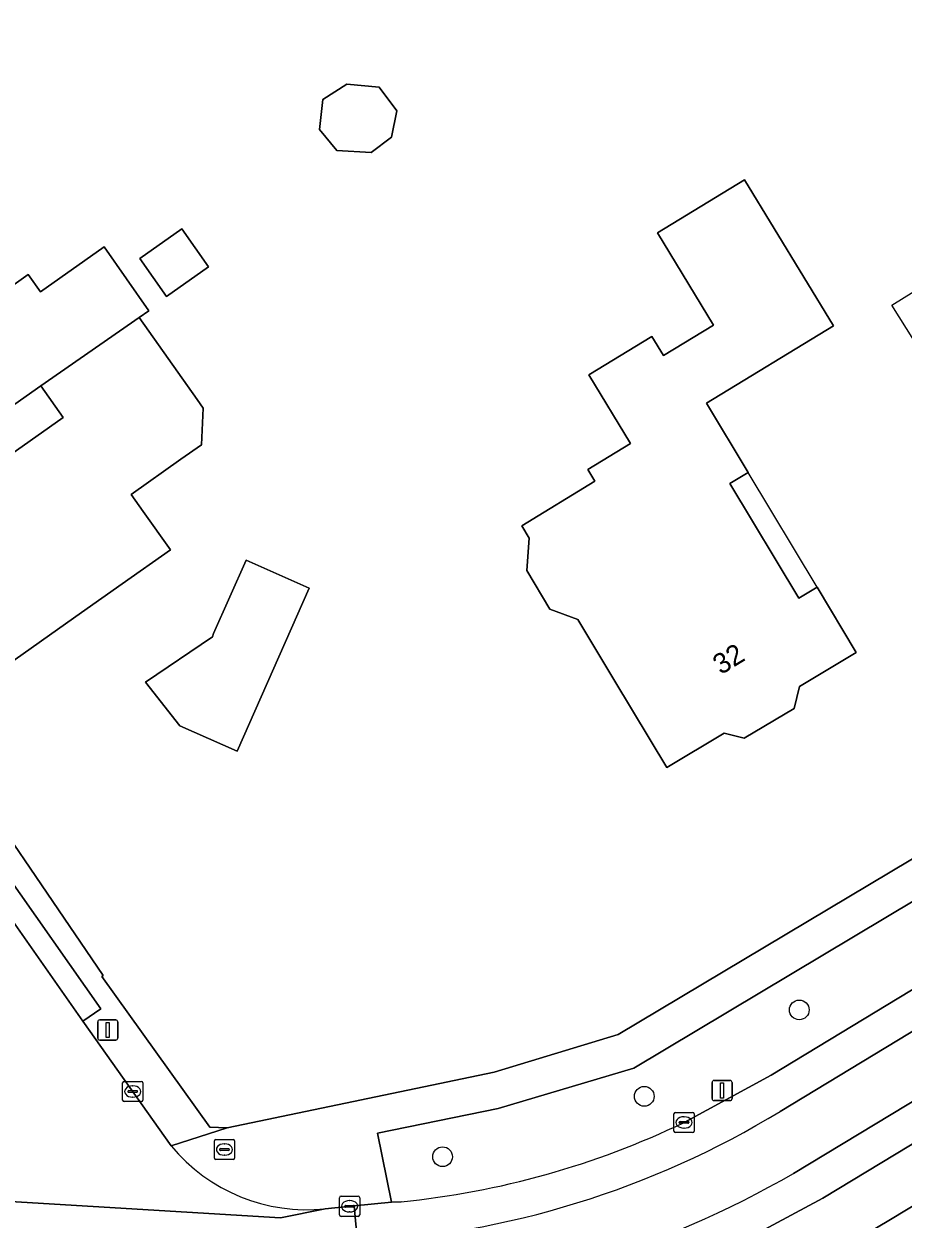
# Model space of a CAD drawing. Extents: x 161772 to 163126, y 383092 to 383917.
# Drawn here: x 162554.5 to 162598, y 383650.3 to 383709.5 of the extents above; entities that cross this region are included whole.
import ezdxf

# ---------------------------------------------------------------- set-up
doc = ezdxf.new("R2010")
doc.units = 0
for name, color, linetype in [('IMGEO_Boom', 7, 'Continuous'), ('IMGEO_Brandkraan', 7, 'Continuous'), ('IMGEO_Erf', 7, 'Continuous'), ('IMGEO_Groenvoorziening', 7, 'Continuous'), ('IMGEO_Kolk', 7, 'Continuous'), ('IMGEO_Lichtmast', 7, 'Continuous'), ('IMGEO_Pand', 7, 'Continuous'), ('IMGEO_Pand_nummerreeks', 7, 'Continuous'), ('IMGEO_Pand_overbouw', 7, 'Continuous'), ('IMGEO_Pand_vergunning_verleend', 7, 'Continuous'), ('IMGEO_Rijbaan_lokaal_gesloten', 7, 'Continuous'), ('IMGEO_Rijbaan_lokaal_open', 7, 'Continuous'), ('IMGEO_Voetpad_open', 7, 'Continuous')]:
    doc.layers.add(name, color=color, linetype=linetype)

msp = doc.modelspace()

# ---------------------------------------------------------------- linework, layer by layer
at = {"layer": 'IMGEO_Boom'}
for centre in [(162592.874, 383660.669), (162585.194, 383656.387), (162575.2, 383653.395)]:
    msp.add_circle(centre, 0.489, dxfattribs=at)
at = {"layer": 'IMGEO_Brandkraan'}
for p, q in [((162563.894, 383653.327), (162563.894, 383654.179)), ((162563.969, 383654.253), (162564.821, 383654.253)), ((162564.895, 383654.179), (162564.895, 383653.327)), ((162564.153, 383653.747), (162564.153, 383653.759)), ((162564.591, 383653.71), (162564.193, 383653.71)), ((162564.196, 383653.796), (162564.594, 383653.796)), ((162564.382, 383654.033), (162564.407, 383654.033)), ((162564.637, 383653.759), (162564.637, 383653.747)), ((162564.821, 383653.253), (162563.969, 383653.253)), ((162564.405, 383653.473), (162564.38, 383653.473))]:
    msp.add_line(p, q, dxfattribs=at)
for points in [[(162563.894, 383653.327), (162563.894, 383654.179)], [(162563.969, 383654.253), (162564.821, 383654.253)], [(162564.895, 383654.179), (162564.895, 383653.327)], [(162564.821, 383653.253), (162563.969, 383653.253)]]:
    msp.add_lwpolyline(points, dxfattribs=at)
for centre, radius, start, end in [((162563.971, 383654.177), 0.0765, 91.55205, 178.44795), ((162563.971, 383654.177), 0.0765, 91.55205, 178.44795), ((162564.819, 383654.177), 0.0765, 1.55205, 88.44795), ((162564.819, 383654.177), 0.0765, 1.55205, 88.44795), ((162564.193, 383653.756), 0.0403, 85.87752, 175.75265), ((162564.19, 383653.746), 0.0366, 178.93798, 274.71019), ((162564.594, 383653.753), 0.043, 264.86636, 352.45326), ((162564.598, 383653.758), 0.0386, 1.73085, 96.63898), ((162563.971, 383653.329), 0.0765, 181.55205, 268.44795), ((162563.971, 383653.329), 0.0765, 181.55205, 268.44795), ((162564.819, 383653.329), 0.0765, 271.55205, 358.44795), ((162564.819, 383653.329), 0.0765, 271.55205, 358.44795)]:
    msp.add_arc(centre, radius, start, end, dxfattribs=at)
for centre, major_axis, ratio, start_param, end_param in [((162564.381, 383653.753), (-0.387, 0.002), 0.722429, 4.712389, 7.853982), ((162564.406, 383653.753), (-0.39, 0.002), 0.717154, 1.570796, 4.712389)]:
    msp.add_ellipse(centre, major_axis=major_axis, ratio=ratio, start_param=start_param, end_param=end_param, dxfattribs=at)
at = {"layer": 'IMGEO_Erf'}
for points in [[(162606.528, 383722.641), (162604.39, 383725.757), (162588.057, 383750), (162584.884, 383754.709), (162582.726, 383757.965), (162559.42, 383792.65), (162535.075, 383776.906), (162531.388, 383774.129), (162505.334, 383750), (162501.671, 383746.608), (162501.572, 383743.869), (162542.289, 383686.012), (162558.377, 383662.372), (162558.317, 383662.324), (162563.678, 383654.867), (162564.526, 383654.823), (162577.76, 383657.588), (162583.906, 383659.444), (162630.629, 383687.342)], [(162569.27, 383705.762), (162570.455, 383706.523), (162572.063, 383706.374), (162572.932, 383705.207), (162572.678, 383703.894), (162571.662, 383703.132), (162569.969, 383703.239), (162569.101, 383704.278)], [(162585.574, 383694.024), (162586.149, 383693.079), (162588.626, 383694.586), (162585.841, 383699.164), (162590.161, 383701.792), (162594.564, 383694.554), (162588.281, 383690.73), (162590.343, 383687.296), (162589.432, 383686.749), (162592.849, 383681.059), (162593.76, 383681.606), (162595.698, 383678.378), (162592.889, 383676.691), (162592.618, 383675.604), (162590.147, 383674.121), (162589.148, 383674.371), (162586.313, 383672.669), (162583.739, 383676.956), (162581.91, 383680.003), (162580.516, 383680.526), (162579.372, 383682.43), (162579.487, 383684.038), (162579.123, 383684.645), (162582.745, 383686.851), (162582.39, 383687.434), (162584.509, 383688.723), (162582.443, 383692.119)], [(162562.281, 383699.36), (162563.606, 383697.481), (162561.524, 383696.012), (162560.199, 383697.892)], [(162563.856, 383679.313), (162565.465, 383682.942), (162568.594, 383681.555), (162565.017, 383673.489), (162562.183, 383674.746), (162560.49, 383676.898), (162563.799, 383679.145)]]:
    msp.add_lwpolyline(points, close=True, dxfattribs=at)
for points in [[(162553.258, 383696.101), (162554.674, 383697.1), (162555.278, 383696.243), (162558.427, 383698.463), (162560.655, 383695.303), (162560.176, 383694.97), (162563.044, 383690.902), (162563.345, 383690.475), (162563.251, 383688.659), (162562.234, 383687.942), (162559.767, 383686.203), (162560.369, 383685.349), (162561.72, 383683.454), (162559.332, 383681.771), (162557.31, 383680.346), (162553.223, 383677.465)], [(162552.436, 383687.22), (162556.398, 383690.013), (162555.298, 383691.573), (162554.002, 383690.67)]]:
    msp.add_lwpolyline(points, dxfattribs=at)
at = {"layer": 'IMGEO_Groenvoorziening'}
for points in [[(162591.756, 383647.099), (162594.869, 383648.777), (162597.397, 383650.291), (162640.089, 383676.091), (162638.723, 383678.36), (162594.038, 383651.336), (162590.017, 383649.178)], [(162587.165, 383655.094), (162591.474, 383657.434), (162605.308, 383665.811), (162604.608, 383666.974), (162603.4, 383668.982), (162584.669, 383657.779), (162577.948, 383655.792), (162571.984, 383654.563), (162572.675, 383651.144), (162573.155, 383651.166)]]:
    msp.add_lwpolyline(points, dxfattribs=at)
msp.add_arc((162569.042, 383692.785), 41.822, 275.64405, 295.67988, dxfattribs=at)
at = {"layer": 'IMGEO_Kolk'}
for p, q in [((162559.424, 383657.125), (162560.276, 383657.125)), ((162559.349, 383656.199), (162559.349, 383657.051)), ((162559.608, 383656.619), (162559.608, 383656.631)), ((162560.046, 383656.582), (162559.648, 383656.582)), ((162559.651, 383656.668), (162560.049, 383656.668)), ((162559.837, 383656.905), (162559.862, 383656.905)), ((162560.092, 383656.631), (162560.092, 383656.619)), ((162560.35, 383657.051), (162560.35, 383656.199)), ((162560.276, 383656.125), (162559.424, 383656.125)), ((162559.86, 383656.345), (162559.835, 383656.345)), ((162586.664, 383654.668), (162586.664, 383655.52)), ((162586.739, 383655.594), (162587.591, 383655.594)), ((162587.152, 383655.374), (162587.177, 383655.374)), ((162587.665, 383655.52), (162587.665, 383654.668)), ((162586.923, 383655.088), (162586.923, 383655.1)), ((162587.361, 383655.051), (162586.963, 383655.051)), ((162586.966, 383655.137), (162587.364, 383655.137)), ((162587.175, 383654.814), (162587.15, 383654.814)), ((162587.407, 383655.1), (162587.407, 383655.088)), ((162587.591, 383654.594), (162586.739, 383654.594)), ((162570.095, 383650.515), (162570.095, 383651.367)), ((162570.17, 383651.441), (162571.022, 383651.441)), ((162570.583, 383651.221), (162570.608, 383651.221)), ((162571.096, 383651.367), (162571.096, 383650.515)), ((162570.354, 383650.935), (162570.354, 383650.947)), ((162570.792, 383650.898), (162570.394, 383650.898)), ((162570.397, 383650.984), (162570.795, 383650.984)), ((162570.606, 383650.661), (162570.581, 383650.661)), ((162570.838, 383650.947), (162570.838, 383650.935)), ((162571.022, 383650.441), (162570.17, 383650.441))]:
    msp.add_line(p, q, dxfattribs=at)
for points in [[(162559.424, 383657.125), (162560.276, 383657.125)], [(162559.349, 383656.199), (162559.349, 383657.051)], [(162560.35, 383657.051), (162560.35, 383656.199)], [(162560.276, 383656.125), (162559.424, 383656.125)], [(162586.664, 383654.668), (162586.664, 383655.52)], [(162586.739, 383655.594), (162587.591, 383655.594)], [(162587.665, 383655.52), (162587.665, 383654.668)], [(162587.591, 383654.594), (162586.739, 383654.594)], [(162570.095, 383650.515), (162570.095, 383651.367)], [(162570.17, 383651.441), (162571.022, 383651.441)], [(162571.096, 383651.367), (162571.096, 383650.515)], [(162571.022, 383650.441), (162570.17, 383650.441)]]:
    msp.add_lwpolyline(points, dxfattribs=at)
for centre, radius, start, end in [((162559.426, 383657.049), 0.0765, 91.55205, 178.44795), ((162559.426, 383657.049), 0.0765, 91.55205, 178.44795), ((162560.274, 383657.049), 0.0765, 1.55205, 88.44795), ((162560.274, 383657.049), 0.0765, 1.55205, 88.44795), ((162559.648, 383656.628), 0.0403, 85.87752, 175.75265), ((162559.645, 383656.618), 0.0366, 178.93798, 274.71019), ((162560.049, 383656.625), 0.043, 264.86636, 352.45326), ((162560.053, 383656.63), 0.0386, 1.73085, 96.63898), ((162559.426, 383656.201), 0.0765, 181.55205, 268.44795), ((162559.426, 383656.201), 0.0765, 181.55205, 268.44795), ((162560.274, 383656.201), 0.0765, 271.55205, 358.44795), ((162560.274, 383656.201), 0.0765, 271.55205, 358.44795), ((162586.741, 383655.518), 0.0765, 91.55205, 178.44795), ((162586.741, 383655.518), 0.0765, 91.55205, 178.44795), ((162587.589, 383655.518), 0.0765, 1.55205, 88.44795), ((162587.589, 383655.518), 0.0765, 1.55205, 88.44795), ((162586.963, 383655.097), 0.0403, 85.87752, 175.75265), ((162586.96, 383655.087), 0.0366, 178.93798, 274.71019), ((162587.364, 383655.094), 0.043, 264.86636, 352.45326), ((162587.368, 383655.099), 0.0386, 1.73085, 96.63898), ((162586.741, 383654.67), 0.0765, 181.55205, 268.44795), ((162586.741, 383654.67), 0.0765, 181.55205, 268.44795), ((162587.589, 383654.67), 0.0765, 271.55205, 358.44795), ((162587.589, 383654.67), 0.0765, 271.55205, 358.44795), ((162570.172, 383651.365), 0.0765, 91.55205, 178.44795), ((162570.172, 383651.365), 0.0765, 91.55205, 178.44795), ((162571.02, 383651.365), 0.0765, 1.55205, 88.44795), ((162571.02, 383651.365), 0.0765, 1.55205, 88.44795), ((162570.394, 383650.944), 0.0403, 85.87752, 175.75265), ((162570.391, 383650.934), 0.0366, 178.93798, 274.71019), ((162570.795, 383650.941), 0.043, 264.86636, 352.45326), ((162570.799, 383650.946), 0.0386, 1.73085, 96.63898), ((162570.172, 383650.517), 0.0765, 181.55205, 268.44795), ((162570.172, 383650.517), 0.0765, 181.55205, 268.44795), ((162571.02, 383650.517), 0.0765, 271.55205, 358.44795), ((162571.02, 383650.517), 0.0765, 271.55205, 358.44795)]:
    msp.add_arc(centre, radius, start, end, dxfattribs=at)
for centre, major_axis, ratio, start_param, end_param in [((162559.836, 383656.625), (-0.387, 0.002), 0.722429, 4.712389, 7.853982), ((162559.861, 383656.625), (-0.39, 0.002), 0.717154, 1.570796, 4.712389), ((162587.151, 383655.094), (-0.387, 0.002), 0.722429, 4.712389, 7.853982), ((162587.176, 383655.094), (-0.39, 0.002), 0.717154, 1.570796, 4.712389), ((162570.582, 383650.941), (-0.387, 0.002), 0.722429, 4.712389, 7.853982), ((162570.607, 383650.941), (-0.39, 0.002), 0.717154, 1.570796, 4.712389)]:
    msp.add_ellipse(centre, major_axis=major_axis, ratio=ratio, start_param=start_param, end_param=end_param, dxfattribs=at)
at = {"layer": 'IMGEO_Lichtmast'}
for p, q in [((162558.115, 383659.272), (162558.115, 383660.072)), ((162558.115, 383660.072), (162558.115, 383659.272)), ((162558.215, 383660.172), (162559.005, 383660.172)), ((162559.005, 383660.172), (162558.215, 383660.172)), ((162559.105, 383660.072), (162559.105, 383659.272)), ((162559.105, 383659.272), (162559.105, 383660.072)), ((162559.005, 383659.172), (162558.215, 383659.172)), ((162558.215, 383659.172), (162559.005, 383659.172)), ((162588.653, 383657.173), (162589.443, 383657.173)), ((162589.443, 383657.173), (162588.653, 383657.173)), ((162588.553, 383656.273), (162588.553, 383657.073)), ((162588.553, 383657.073), (162588.553, 383656.273)), ((162589.543, 383657.073), (162589.543, 383656.273)), ((162589.543, 383656.273), (162589.543, 383657.073)), ((162589.443, 383656.173), (162588.653, 383656.173)), ((162588.653, 383656.173), (162589.443, 383656.173))]:
    msp.add_line(p, q, dxfattribs=at)
for points in [[(162558.535, 383660.047), (162558.685, 383660.047), (162558.685, 383659.297), (162558.535, 383659.297), (162558.535, 383660.047)], [(162588.973, 383657.048), (162589.123, 383657.048), (162589.123, 383656.298), (162588.973, 383656.298), (162588.973, 383657.048)]]:
    msp.add_lwpolyline(points, dxfattribs=at)
for centre, start, end in [((162558.215, 383660.072), 90, 180), ((162558.215, 383660.072), 90, 180), ((162559.005, 383660.072), 0, 90), ((162559.005, 383660.072), 360, 90), ((162558.215, 383659.272), 180, 270), ((162558.215, 383659.272), 180, 270), ((162559.005, 383659.272), 270, 0), ((162559.005, 383659.272), 270, 0), ((162588.653, 383657.073), 90, 180), ((162588.653, 383657.073), 90, 180), ((162589.443, 383657.073), 0, 90), ((162589.443, 383657.073), 360, 90), ((162588.653, 383656.273), 180, 270), ((162588.653, 383656.273), 180, 270), ((162589.443, 383656.273), 270, 0), ((162589.443, 383656.273), 270, 0)]:
    msp.add_arc(centre, 0.1, start, end, dxfattribs=at)
at = {"layer": 'IMGEO_Pand'}
for points in [[(162569.969, 383703.239), (162571.662, 383703.132), (162572.678, 383703.894), (162572.932, 383705.207), (162572.063, 383706.374), (162570.455, 383706.523), (162569.27, 383705.762), (162569.101, 383704.278)], [(162590.343, 383687.296), (162588.281, 383690.73), (162594.564, 383694.554), (162590.161, 383701.792), (162585.841, 383699.164), (162588.626, 383694.586), (162586.149, 383693.079), (162585.574, 383694.024), (162582.443, 383692.119), (162584.509, 383688.723), (162582.39, 383687.434), (162582.745, 383686.851), (162579.123, 383684.645), (162579.487, 383684.038), (162579.372, 383682.43), (162580.516, 383680.526), (162581.91, 383680.003), (162583.739, 383676.956), (162586.313, 383672.669), (162589.148, 383674.371), (162590.147, 383674.121), (162592.618, 383675.604), (162592.889, 383676.691), (162595.698, 383678.378), (162593.76, 383681.606), (162592.849, 383681.059), (162589.432, 383686.749)], [(162560.176, 383694.97), (162560.655, 383695.303), (162558.427, 383698.463), (162555.278, 383696.243), (162554.674, 383697.1), (162553.258, 383696.101), (162550.118, 383700.553), (162541.426, 383694.423), (162543.618, 383691.314), (162545.107, 383692.364), (162546.431, 383690.487), (162546.45, 383690.46), (162550.133, 383693.056), (162551.417, 383691.234), (162552.877, 383692.264), (162554.002, 383690.67), (162555.298, 383691.573)], [(162560.199, 383697.892), (162561.524, 383696.012), (162563.606, 383697.481), (162562.281, 383699.36)], [(162560.369, 383685.349), (162559.767, 383686.203), (162562.234, 383687.942), (162563.251, 383688.659), (162563.345, 383690.475), (162563.044, 383690.902), (162560.176, 383694.97), (162555.298, 383691.573), (162556.398, 383690.013), (162552.436, 383687.22), (162548.349, 383684.338), (162550.719, 383680.977), (162550.139, 383679.725), (162551.823, 383677.337), (162553.223, 383677.465), (162557.31, 383680.346), (162559.332, 383681.771), (162561.72, 383683.454)], [(162560.49, 383676.898), (162562.183, 383674.746), (162565.017, 383673.489), (162568.594, 383681.555), (162565.465, 383682.942), (162563.856, 383679.313), (162563.799, 383679.145)]]:
    msp.add_lwpolyline(points, close=True, dxfattribs=at)
at = {"layer": 'IMGEO_Pand_overbouw'}
msp.add_lwpolyline([(162590.343, 383687.296), (162589.432, 383686.749), (162592.849, 383681.059), (162593.76, 383681.606)], close=True, dxfattribs=at)
at = {"layer": 'IMGEO_Pand_vergunning_verleend'}
msp.add_lwpolyline([(162597.461, 383695.571), (162601.55, 383698.127), (162604.442, 383693.501), (162606.627, 383694.867), (162607.378, 383693.666), (162611.681, 383696.356), (162613.909, 383692.794), (162616.416, 383694.362), (162618.138, 383691.609), (162615.221, 383689.654), (162614.816, 383688.956), (162613.427, 383688.071), (162612.625, 383688.08), (162612.081, 383687.745), (162611.874, 383688.081), (162607.112, 383685.149), (162603.777, 383690.565), (162604.269, 383690.874), (162603.212, 383692.555), (162600.45, 383690.818)], close=True, dxfattribs=at)
at = {"layer": 'IMGEO_Rijbaan_lokaal_gesloten'}
for points in [[(162590.017, 383649.178), (162594.038, 383651.336), (162638.723, 383678.36), (162640.804, 383679.615), (162680.317, 383703.525), (162686.386, 383706.178), (162688.262, 383707.272), (162691.099, 383709.241), (162695.021, 383712.411), (162695.38, 383712.627), (162697.444, 383713.871), (162703.405, 383717.501), (162722.017, 383729.586), (162723.129, 383730.413), (162732.215, 383736.882), (162731.138, 383738.376), (162722.96, 383732.48), (162711.279, 383724.631), (162707.494, 383722.21), (162696.719, 383715.474), (162688.607, 383710.543)], [(162685.158, 383708.467), (162592.593, 383652.566)], [(162591.926, 383655.64), (162630.923, 383679.241), (162630.003, 383680.753), (162610.012, 383668.658), (162605.308, 383665.811), (162591.474, 383657.434), (162587.165, 383655.094)], [(162573.155, 383651.166), (162572.675, 383651.144), (162570.819, 383650.964), (162570.983, 383649.17)]]:
    msp.add_lwpolyline(points, dxfattribs=at)
for centre, radius, start, end in [((162568.617, 383693.96), 44.853, 273.02415, 301.31122), ((162569.042, 383692.785), 41.822, 275.64405, 295.67988), ((162567.638, 383696.088), 50.169, 274.08818, 299.82891)]:
    msp.add_arc(centre, radius, start, end, dxfattribs=at)
at = {"layer": 'IMGEO_Rijbaan_lokaal_open'}
for points in [[(162693.429, 383717.065), (162687.02, 383713.254), (162683.539, 383711.106), (162643.07, 383686.558), (162642.168, 383688.126), (162630.851, 383681.108), (162630.091, 383680.806), (162630.003, 383680.753), (162630.923, 383679.241), (162591.926, 383655.64)], [(162592.593, 383652.566), (162685.158, 383708.467)], [(162561.758, 383653.93), (162557.377, 383660.116), (162552.616, 383666.884), (162548.94, 383672.162), (162542.653, 383681.508), (162542.074, 383682.333), (162540.414, 383684.689), (162530.724, 383698.441)], [(162570.983, 383649.17), (162570.819, 383650.964), (162569.386, 383650.816), (162567.171, 383650.365), (162548.585, 383651.484), (162546.385, 383651.52), (162546.343, 383649.695), (162504.627, 383651.502), (162452.209, 383653.79)], [(162548.585, 383651.484), (162567.171, 383650.365), (162569.386, 383650.816)]]:
    msp.add_lwpolyline(points, dxfattribs=at)
for centre, radius, start, end in [((162568.617, 383693.96), 44.853, 273.02415, 301.31122), ((162568.483, 383659.504), 8.735, 219.65261, 275.9336), ((162567.638, 383696.088), 50.169, 274.08818, 299.82891)]:
    msp.add_arc(centre, radius, start, end, dxfattribs=at)
at = {"layer": 'IMGEO_Voetpad_open'}
for points in [[(162732.742, 383737.254), (162733.763, 383735.756), (162724.21, 383728.635), (162719.728, 383725.26), (162698.795, 383711.671), (162697.444, 383713.871), (162695.38, 383712.627), (162696.721, 383710.367), (162657.457, 383686.595), (162642.151, 383677.37), (162640.804, 383679.615), (162638.723, 383678.36), (162640.089, 383676.091), (162597.397, 383650.291), (162594.869, 383648.777), (162591.756, 383647.099)], [(162632.172, 383688.276), (162630.629, 383687.342), (162583.906, 383659.444), (162577.76, 383657.588), (162564.526, 383654.823), (162561.758, 383653.93)], [(162553.498, 383667.523), (162558.271, 383660.726), (162557.377, 383660.116), (162561.758, 383653.93), (162564.526, 383654.823), (162563.678, 383654.867), (162558.317, 383662.324), (162558.377, 383662.372), (162542.289, 383686.012)], [(162569.386, 383650.816), (162570.819, 383650.964), (162572.675, 383651.144), (162571.984, 383654.563), (162577.948, 383655.792), (162584.669, 383657.779), (162603.4, 383668.982)]]:
    msp.add_lwpolyline(points, dxfattribs=at)
msp.add_lwpolyline([(162557.377, 383660.116), (162558.271, 383660.726), (162553.498, 383667.523), (162552.616, 383666.884)], close=True, dxfattribs=at)
msp.add_arc((162568.483, 383659.504), 8.735, 219.65261, 275.9336, dxfattribs=at)

# ---------------------------------------------------------------- texts
at = {"layer": 'IMGEO_Pand_nummerreeks'}
msp.add_text('32', height=1, rotation=31.31214, dxfattribs=at).set_placement((162588.987, 383677.245))

doc.saveas('drawing.dxf')
